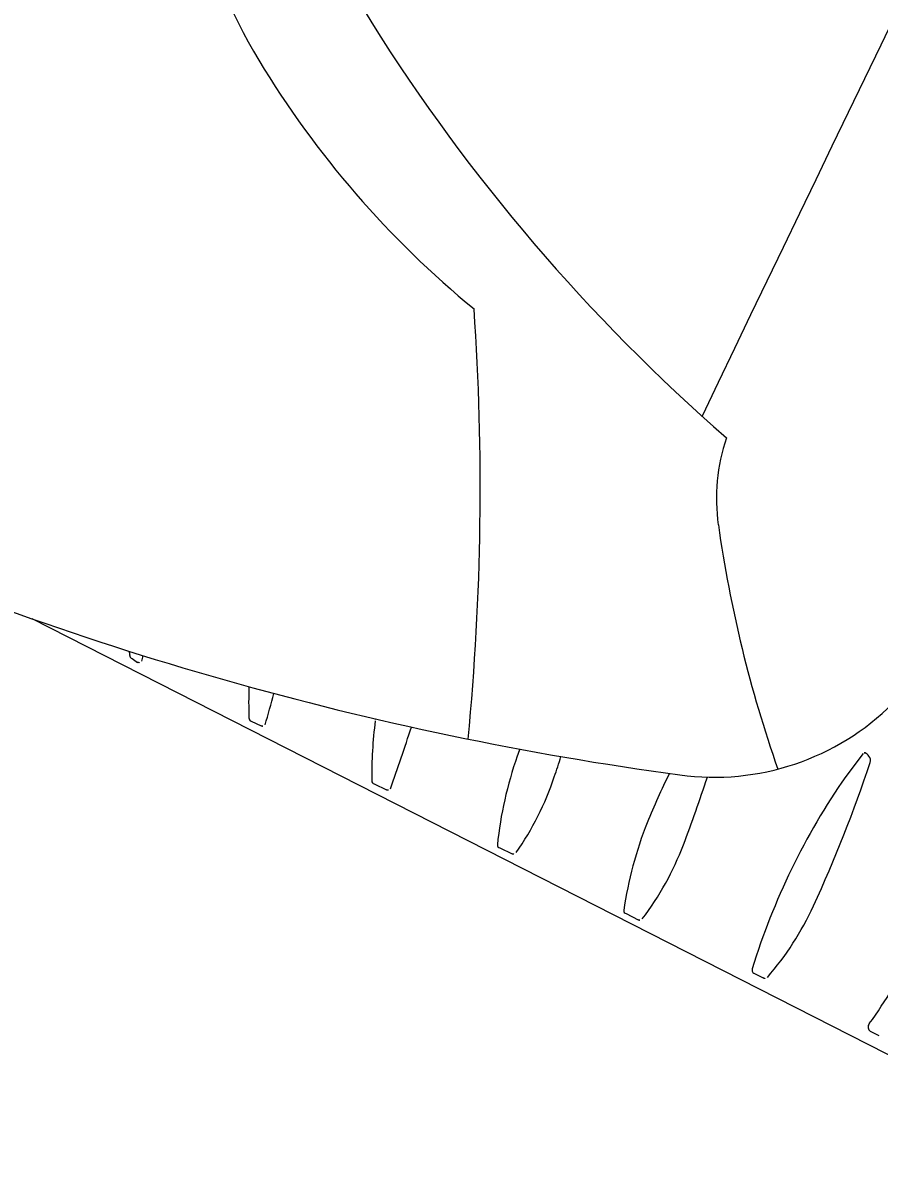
# Model space of a CAD drawing. Extents: x 14104283 to 14128447, y 8633203 to 8671666.
# Drawn here: x 14118569.663 to 14118572.139, y 8668595.589 to 8668598.882 of the extents above; entities that cross this region are included whole.
import ezdxf

# ---------------------------------------------------------------- set-up
doc = ezdxf.new("R2010")
doc.units = 0
doc.layers.add('Cell', color=7, linetype='Continuous')

msp = doc.modelspace()

# ---------------------------------------------------------------- linework, layer by layer
at = {"layer": 'Cell'}
for p, q in [((14118572.7684, 8668595.5885), (14118569.6904, 8668597.1572)), ((14118569.9787, 8668597.0424), (14118569.9948, 8668597.0317)), ((14118570.0067, 8668597.0348), (14118570.0067, 8668597.0348)), ((14118570.3234, 8668596.8613), (14118570.3518, 8668596.8478)), ((14118570.3637, 8668596.8509), (14118570.3637, 8668596.8509)), ((14118570.679, 8668596.6803), (14118570.7144, 8668596.663)), ((14118571.0418, 8668596.4954), (14118571.0772, 8668596.4781)), ((14118571.4069, 8668596.3054), (14118571.4416, 8668596.2867)), ((14118571.7759, 8668596.1323), (14118571.8035, 8668596.1187)), ((14118572.1387, 8668595.9517), (14118572.1131, 8668595.9642))]:
    msp.add_line(p, q, dxfattribs=at)
msp.add_lwpolyline([(14118572.092, 8668596.7684), (14118572.042, 8668596.7014), (14118572.042, 8668596.7014)], dxfattribs=at)
for centre, radius, start, end in [((14118826.5241, 8668475.6298), 282.6387, 152.996762, 154.402271), ((14118572.0568, 8668599.7507), 1.6352, 171.4872, 212.098), ((14118571.6754, 8668599.5767), 1.5538, 193.0862, 211.1302), ((14118575.2467, 8668601.7515), 5.4007, 212.098, 228.9131), ((14118572.7566, 8668600.2298), 2.817, 211.1302, 230.5742), ((14118563.409, 8668597.5359), 7.5763, 354.49977, 3.91982), ((14118572.2128, 8668597.5055), 0.5446, 161.1996, 188.0515), ((14118572.8474, 8668606.1455), 9.5265, 246.06862, 262.25026), ((14118575.3476, 8668597.9489), 3.7105, 188.0515, 199.2956), ((14118570.9821, 8668597.1993), 1.0208, 187.6286, 188.2707), ((14118569.9828, 8668597.0525), 0.0109, 180.5209, 247.6917), ((14118569.9989, 8668597.0402), 0.00943, 243.9668, 325.1204), ((14118564.0869, 8668598.5076), 6.1002, 346.02831, 346.18596), ((14118571.5171, 8668596.9137), 1.2012, 177.7323, 182.0215), ((14118564.5781, 8668598.5035), 6.017, 344.05851, 344.95496), ((14118571.6614, 8668597.4308), 0.7316, 262.2503, 314.9336), ((14118570.3275, 8668596.8714), 0.0109, 180.5209, 247.6917), ((14118571.8668, 8668596.708), 1.1949, 172.5639, 180.9095), ((14118571.9614, 8668596.5962), 1.3069, 167.9947, 168.2378), ((14118570.356, 8668596.8563), 0.00943, 243.9668, 325.1204), ((14118509.2515, 8668617.6491), 64.9571, 341.153889, 341.320004), ((14118572.1335, 8668596.3915), 1.1044, 160.499, 174.1481), ((14118572.8243, 8668596.1469), 1.8372, 159.8221, 160.499), ((14118567.165, 8668598.056), 4.2561, 341.4279, 342.2603), ((14118572.0958, 8668596.7656), 0.00467, 62.9712, 144.2906), ((14118572.0876, 8668596.7471), 0.025, 31.7647, 65.6702), ((14118572.0955, 8668596.7477), 0.0182, 341.4005, 43.157), ((14118568.079, 8668598.0994), 4.2561, 335.3888, 341.4005), ((14118570.3793, 8668596.976), 0.8652, 325.1204, 341.4279), ((14118573.1741, 8668595.8859), 1.8372, 153.3436, 158.2097), ((14118567.5956, 8668598.0196), 4.2561, 339.1386, 341.9315), ((14118573.6904, 8668595.5568), 2.0069, 145.2254, 162.9533), ((14118570.6799, 8668596.6882), 0.00792, 174.1481, 263.3227), ((14118570.7186, 8668596.6715), 0.00943, 243.9668, 325.1204), ((14118572.4936, 8668596.1579), 1.1044, 158.2097, 171.8588), ((14118571.0427, 8668596.5033), 0.00792, 174.1481, 263.3227), ((14118570.7642, 8668596.812), 0.8652, 322.8311, 339.1386), ((14118571.0813, 8668596.4866), 0.00943, 243.9668, 325.1204), ((14118571.4082, 8668596.3132), 0.00792, 171.8588, 261.0334), ((14118571.1619, 8668596.6872), 0.8652, 319.0813, 335.3888), ((14118571.4461, 8668596.295), 0.00943, 241.6775, 322.8311), ((14118570.6513, 8668597.0345), 1.7961, 324.3037, 332.091), ((14118571.7814, 8668596.1412), 0.0104, 157.6886, 238.7282), ((14118571.8085, 8668596.1267), 0.00943, 237.9277, 319.0813), ((14118572.122, 8668595.9768), 0.0154, 141.0835, 234.9585)]:
    msp.add_arc(centre, radius, start, end, dxfattribs=at)

doc.saveas('drawing.dxf')
